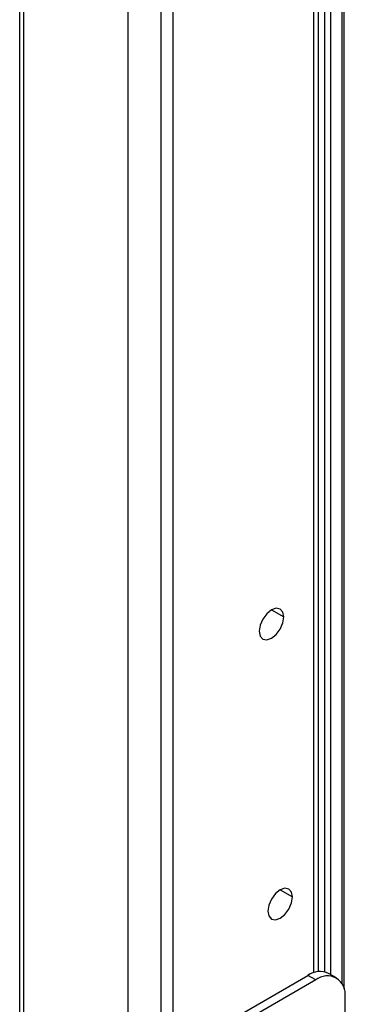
# Model space of a CAD drawing. Header units: millimetres. Extents: x 0 to 1118, y 0 to 864.
# Tile 369 of 397: x 1037.57 to 1039.92, y 697.67 to 704.77. Entities that reach past the tile are written whole.
import ezdxf

# ---------------------------------------------------------------- set-up
doc = ezdxf.new("R2010")
doc.units = ezdxf.units.MM

msp = doc.modelspace()

# ---------------------------------------------------------------- linework, layer by layer
at = {"color": 7, "linetype": 'Continuous', "lineweight": 25}
for p, q in [((1039.729, 697.9045), (1039.729, 783.7601)), ((1039.9136, 697.7782), (1039.9136, 783.1166)), ((1038.6785, 781.4452), (1038.6785, 695.2648)), ((1038.5906, 726.8858), (1038.5906, 695.0126)), ((1037.5726, 689.9871), (1037.5726, 724.2379)), ((1037.6018, 690.0279), (1037.6018, 724.2787)), ((1038.8828, 697.4329), (1039.6515, 697.8767)), ((1039.708, 697.844), (1039.6515, 697.8767)), ((1039.858, 697.8589), (1039.8014, 697.8915)), ((1039.708, 697.844), (1038.9394, 697.4003)), ((1039.9202, 694.246), (1039.9202, 697.7215))]:
    msp.add_line(p, q, dxfattribs=at)
at = {"color": 8, "linetype": 'Continuous', "lineweight": 25}
for p, q in [((1039.6939, 697.8962), (1039.6939, 783.7111)), ((1039.7717, 783.0473), (1039.7717, 697.903)), ((1039.8141, 783.0473), (1039.8141, 697.8842)), ((1039.8989, 697.8161), (1039.8989, 783.0962)), ((1038.3563, 694.8594), (1038.3563, 726.3047)), ((1039.3898, 700.5138), (1039.4782, 700.4628)), ((1039.4524, 698.4939), (1039.5408, 698.4428))]:
    msp.add_line(p, q, dxfattribs=at)
at = {"color": 7, "linetype": 'Continuous', "lineweight": 25, "flags": 128}
for points in [[(1039.4782, 700.4628), (1039.4715, 700.4979), (1039.4523, 700.52), (1039.4237, 700.5256), (1039.3898, 700.5138), (1039.356, 700.4865), (1039.3273, 700.4478), (1039.3082, 700.4036), (1039.3014, 700.3607)], [(1039.3014, 700.3607), (1039.3082, 700.3255), (1039.3273, 700.3035), (1039.356, 700.2979), (1039.3898, 700.3097), (1039.4237, 700.337), (1039.4523, 700.3756), (1039.4715, 700.4198), (1039.4782, 700.4628)], [(1039.5408, 698.4428), (1039.5341, 698.478), (1039.5149, 698.5001), (1039.4862, 698.5056), (1039.4524, 698.4939), (1039.4186, 698.4666), (1039.3899, 698.4279), (1039.3708, 698.3837), (1039.364, 698.3408)], [(1039.364, 698.3408), (1039.3708, 698.3056), (1039.3899, 698.2836), (1039.4186, 698.278), (1039.4524, 698.2897), (1039.4862, 698.317), (1039.5149, 698.3557), (1039.5341, 698.3999), (1039.5408, 698.4428)]]:
    msp.add_lwpolyline(points, dxfattribs=at)
at = {"color": 7, "linetype": 'Continuous', "lineweight": 25}
for centre, radius, start, end in [((1039.7393, 697.754), 0.1509, 65.69288, 125.61758), ((1039.7908, 697.7425), 0.131, 350.78596, 129.20329)]:
    msp.add_arc(centre, radius, start, end, dxfattribs=at)

doc.saveas('drawing.dxf')
